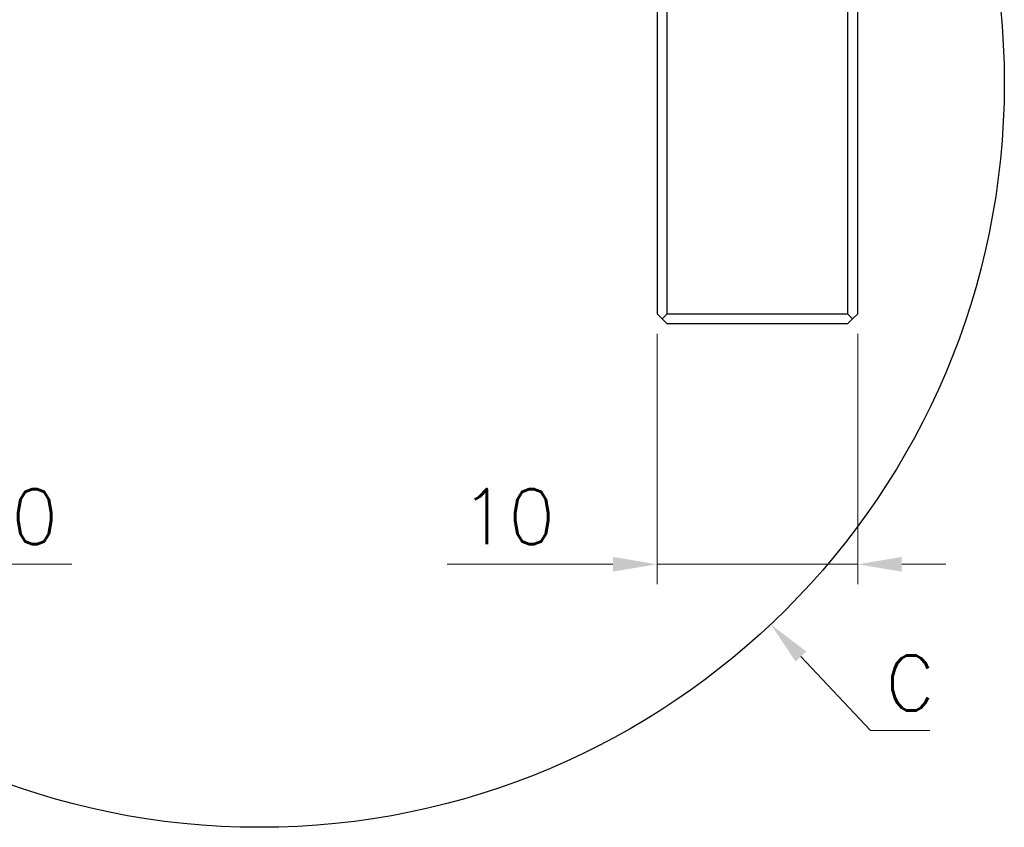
# Model space of a CAD drawing. Header units: millimetres. Extents: x 399 to 6233, y -1870 to 1602.
# Tile 285 of 656: x 3745 to 3794, y 515 to 555. Entities that reach past the tile are written whole.
import ezdxf

# ---------------------------------------------------------------- set-up
doc = ezdxf.new("R2010")
doc.units = ezdxf.units.MM
for name, color, linetype, lineweight in [('AM_5', 3, 'Continuous', 25), ('AM_8', 1, 'Continuous', 25), ('可見 (ISO)', 7, 'Continuous', 25)]:
    doc.layers.add(name, color=color, linetype=linetype, lineweight=lineweight)
doc.layers.add('S40', color=7, linetype='Continuous')
doc.styles.add('尺寸標註', font='romans.shx', dxfattribs={"bigfont": 'CHINESET.SHX'})
doc.dimstyles.new('複本(2) CNS2-1$0', dxfattribs={"dimtxt": 2.75, "dimasz": 2.2, "dimexe": 1, "dimexo": 1, "dimgap": 1, "dimtad": 1, "dimtoh": 1, "dimdsep": 46, "dimtxsty": '尺寸標註', "dimcen": 0, "dimclrd": 2, "dimclre": 2, "dimclrt": 3, "dimadec": 0, "dimazin": 2, "dimtp": 0.1, "dimtm": 0.1, "dimtfac": 0.71, "dimtmove": 0, "dimatfit": 0, "dimfxl": 0, "dimlwd": 13, "dimlwe": 13, "dimarcsym": 0})

# ---------------------------------------------------------------- blocks, each defined once
blk = doc.blocks.new('S40-正視-02')
at = {"layer": '可見 (ISO)'}
for p, q in [((19.314, -32.35), (19.314, -50.5)), ((19.814, -50.5), (19.814, -32.35)), ((28.814, -32.35), (28.814, -50.5)), ((29.314, -50.5), (29.314, -32.35)), ((19.314, -50.5), (19.564, -50.75)), ((19.564, -50.75), (19.814, -50.5)), ((19.814, -50.5), (28.814, -50.5)), ((28.814, -50.5), (29.064, -50.75)), ((29.064, -50.75), (29.314, -50.5)), ((19.814, -51), (19.564, -50.75)), ((28.814, -51), (19.814, -51)), ((28.814, -51), (29.064, -50.75))]:
    blk.add_line(p, q, dxfattribs=at)
blk = doc.blocks.new('*D185')
at = {"layer": 'AM_5', "color": 2, "lineweight": 13}
for p, q in [((3727.504, 539.628), (3727.504, 527.128)), ((3737.504, 539.628), (3737.504, 527.128)), ((3725.304, 528.128), (3723.104, 528.128)), ((3727.504, 528.128), (3737.504, 528.128)), ((3739.704, 528.128), (3747.964, 528.128))]:
    blk.add_line(p, q, dxfattribs=at)
at = {"layer": 'AM_5', "color": 2, "lineweight": -2}
for points in [[(3725.304, 528.495), (3725.304, 527.762), (3727.504, 528.128)], [(3739.704, 528.495), (3739.704, 527.762), (3737.504, 528.128)]]:
    blk.add_solid(points, dxfattribs=at)
at = {"layer": 'Defpoints', "color": 0, "lineweight": -2}
for p in [(3727.504, 540.628), (3737.504, 540.628), (3737.504, 528.128)]:
    blk.add_point(p, dxfattribs=at)
at = {"layer": 'AM_5', "color": 3, "insert": (3744.934, 530.503), "char_height": 2.75, "attachment_point": 5, "style": '尺寸標註'}
blk.add_mtext('10', dxfattribs=at)
blk = doc.blocks.new('*D186')
at = {"layer": 'AM_5', "color": 2, "lineweight": 13}
for p, q in [((3777.133, 539.628), (3777.133, 527.128)), ((3787.133, 539.628), (3787.133, 527.128)), ((3774.933, 528.128), (3766.673, 528.128)), ((3787.133, 528.128), (3777.133, 528.128)), ((3789.333, 528.128), (3791.533, 528.128))]:
    blk.add_line(p, q, dxfattribs=at)
at = {"layer": 'AM_5', "color": 2, "lineweight": -2}
for points in [[(3774.933, 528.495), (3774.933, 527.762), (3777.133, 528.128)], [(3789.333, 528.495), (3789.333, 527.762), (3787.133, 528.128)]]:
    blk.add_solid(points, dxfattribs=at)
at = {"layer": 'Defpoints', "color": 0, "lineweight": -2}
for p in [(3777.133, 540.628), (3787.133, 540.628), (3787.133, 528.128)]:
    blk.add_point(p, dxfattribs=at)
at = {"layer": 'AM_5', "color": 3, "insert": (3769.703, 530.503), "char_height": 2.75, "attachment_point": 5, "style": '尺寸標註'}
blk.add_mtext('10', dxfattribs=at)

msp = doc.modelspace()

# ---------------------------------------------------------------- linework, layer by layer
at = {"layer": 'AM_5', "color": 2, "lineweight": 13}
for p, q in [((3784.304, 523.527), (3787.764, 519.833)), ((3787.764, 519.833), (3790.729, 519.833))]:
    msp.add_line(p, q, dxfattribs=at)
at = {"layer": 'AM_5', "color": 2}
msp.add_solid([(3784.571, 523.778), (3784.036, 523.277), (3782.8, 525.133)], dxfattribs=at)
at = {"layer": 'AM_8'}
msp.add_circle((3757.318, 552.128), 37.122, dxfattribs=at)

# ---------------------------------------------------------------- block references
at = {"layer": 'S40'}
msp.add_blockref('S40-正視-02', (3757.818, 591.128), dxfattribs=at)

# ---------------------------------------------------------------- texts
at = {"layer": 'AM_5', "color": 3, "insert": (3789.747, 522.208), "char_height": 2.75, "attachment_point": 5, "style": '尺寸標註'}
msp.add_mtext('C', dxfattribs=at)

# ---------------------------------------------------------------- dimensions: what is measured, and where the dimension line sits
at = {"layer": 'AM_5'}
for base, p1, p2, picture, middle in [((3737.504, 528.128), (3727.504, 540.628), (3737.504, 540.628), '*D185', (3744.934, 528.128)), ((3787.133, 528.128), (3777.133, 540.628), (3787.133, 540.628), '*D186', (3769.703, 528.128))]:
    dim = msp.add_linear_dim(base=base, p1=p1, p2=p2, angle=0, dimstyle='複本(2) CNS2-1$0', override={"dimdec": 1}, dxfattribs=at)
    dim.commit()
    dim.dimension.update_dxf_attribs({"geometry": picture, "text_midpoint": middle, "dimtype": 160})

doc.saveas('drawing.dxf')
